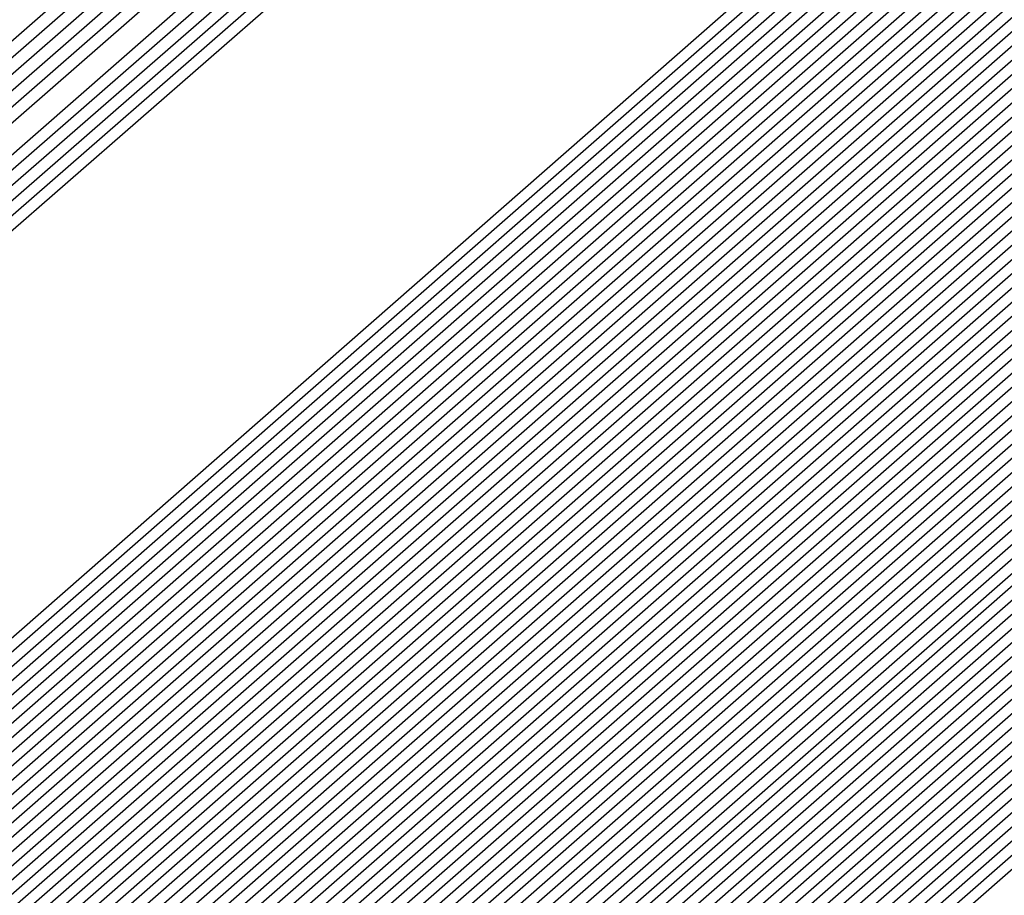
# Model space of a CAD drawing. Extents: x 3249832 to 3255657, y 13789405 to 13793316.
# Tile 993 of 1056: x 3253212.4581 to 3253212.5262, y 13791261.0568 to 13791261.1174. Entities that reach past the tile are written whole.
import ezdxf

# ---------------------------------------------------------------- set-up
doc = ezdxf.new("R2010")
doc.units = 0
doc.header["$LTSCALE"] = 100
doc.header["$MEASUREMENT"] = 0
for name, color, linetype in [('GRATIO_03231_CON', 1, 'CONTINUOUS'), ('GRATIO_0323_ICON', 1, 'CONTINUOUS'), ('TARGETS_EAST', 7, 'CONTINUOUS')]:
    doc.layers.add(name, color=color, linetype=linetype)

# ---------------------------------------------------------------- blocks, each defined once
blk = doc.blocks.new('Gratio_032316_contours')
at = {"layer": 'GRATIO_03231_CON', "color": 1, "linetype": 'Continuous', "flags": 128}
for points in [[(3253179.550267, 13791232.395029), (3253186.874414, 13791238.770013), (3253201.477501, 13791251.518979), (3253219.208231, 13791267.007142), (3253234.457627, 13791280.32933), (3253243.000283, 13791287.791533), (3253246.145111, 13791290.544398), (3253246.584601, 13791290.949743), (3253247.021869, 13791291.379004), (3253250.202537, 13791294.242122), (3253258.882853, 13791301.95866), (3253274.442625, 13791315.738665), (3253292.755901, 13791331.954127), (3253308.320283, 13791345.767528)], [(3253180.165438, 13791232.938016), (3253187.284875, 13791239.131551), (3253201.725162, 13791251.736777), (3253219.339021, 13791267.122277), (3253234.513145, 13791280.378622), (3253243.016437, 13791287.806466), (3253246.146682, 13791290.546762), (3253246.583888, 13791290.950539), (3253247.016449, 13791291.376392), (3253250.166335, 13791294.21318), (3253258.763902, 13791301.857324), (3253274.176051, 13791315.507242), (3253292.315837, 13791331.569332), (3253307.732852, 13791345.251979)], [(3253180.780609, 13791233.481003), (3253187.695336, 13791239.493089), (3253201.972823, 13791251.954576), (3253219.469811, 13791267.237409), (3253234.568663, 13791280.427913), (3253243.03259, 13791287.821399), (3253246.148254, 13791290.549125), (3253246.583174, 13791290.951335), (3253247.01103, 13791291.37378), (3253250.130132, 13791294.184237), (3253258.64495, 13791301.755989), (3253273.909475, 13791315.27582), (3253291.875768, 13791331.184533), (3253307.145422, 13791344.736429)], [(3253181.395779, 13791234.02399), (3253188.105796, 13791239.854627), (3253202.220483, 13791252.172373), (3253219.600605, 13791267.352541), (3253234.62418, 13791280.477205), (3253243.048743, 13791287.836333), (3253246.149825, 13791290.551488), (3253246.582461, 13791290.952131), (3253247.00561, 13791291.371168), (3253250.09393, 13791294.155295), (3253258.525999, 13791301.654654), (3253273.642899, 13791315.044399), (3253291.435703, 13791330.799734), (3253306.557991, 13791344.22088)], [(3253182.62612, 13791235.109965), (3253188.926717, 13791240.577703), (3253202.715805, 13791252.60797), (3253219.862185, 13791267.582808), (3253234.735216, 13791280.575787), (3253243.08105, 13791287.8662), (3253246.152968, 13791290.556214), (3253246.581034, 13791290.953723), (3253246.994771, 13791291.365943), (3253250.021525, 13791294.09741), (3253258.288097, 13791301.451983), (3253273.109746, 13791314.581556), (3253290.555574, 13791330.03014), (3253305.383131, 13791343.18978)]]:
    blk.add_lwpolyline(points, dxfattribs=at)
at = {"layer": 'GRATIO_03231_CON', "color": 5, "linetype": 'Continuous', "flags": 128}
for points in [[(3253178.319926, 13791231.309054), (3253186.053494, 13791238.046937), (3253200.982177, 13791251.083383), (3253218.946651, 13791266.776878), (3253234.346592, 13791280.230748), (3253242.967977, 13791287.761666), (3253246.141969, 13791290.539672), (3253246.586028, 13791290.948151), (3253247.021068, 13791291.373941), (3253250.18182, 13791294.217704), (3253258.80647, 13791301.883558), (3253274.269372, 13791315.565571), (3253292.489554, 13791331.617619), (3253308.022214, 13791345.183537)], [(3253177.704756, 13791230.766067), (3253185.643033, 13791237.685398), (3253200.734516, 13791250.865585), (3253218.815861, 13791266.661746), (3253234.291074, 13791280.181456), (3253242.951823, 13791287.746732), (3253246.140397, 13791290.537309), (3253246.586741, 13791290.947355), (3253247.014362, 13791291.365837), (3253250.12102, 13791294.160915), (3253258.59804, 13791301.695547), (3253273.796257, 13791315.143359), (3253291.704555, 13791330.920638), (3253306.971337, 13791344.254342)], [(3253177.089585, 13791230.22308), (3253185.232573, 13791237.323861), (3253200.486855, 13791250.647788), (3253218.685071, 13791266.546611), (3253234.235555, 13791280.132165), (3253242.93567, 13791287.731799), (3253246.138826, 13791290.534946), (3253246.587455, 13791290.946559), (3253247.007656, 13791291.357733), (3253250.060221, 13791294.104125), (3253258.389611, 13791301.507537), (3253273.323142, 13791314.721148), (3253290.919561, 13791330.223658), (3253305.920461, 13791343.325148)], [(3253176.474414, 13791229.680093), (3253184.822112, 13791236.962323), (3253200.239195, 13791250.429989), (3253218.554281, 13791266.431479), (3253234.180037, 13791280.082873), (3253242.919516, 13791287.716865), (3253246.137255, 13791290.532583), (3253246.588168, 13791290.945763), (3253247.000951, 13791291.349628), (3253249.999421, 13791294.047336), (3253258.181181, 13791301.319527), (3253272.850028, 13791314.298938), (3253290.134562, 13791329.526677), (3253304.869584, 13791342.395954)], [(3253175.244073, 13791228.594119), (3253184.001191, 13791236.239247), (3253199.743873, 13791249.994392), (3253218.292697, 13791266.201212), (3253234.069002, 13791279.984291), (3253242.887209, 13791287.686999), (3253246.134112, 13791290.527856), (3253246.589595, 13791290.944171), (3253246.987539, 13791291.33342), (3253249.877822, 13791293.933757), (3253257.764321, 13791300.943507), (3253271.903798, 13791313.454514), (3253288.564569, 13791328.132716), (3253302.767831, 13791340.537565)], [(3253196.577061, 13791247.036147), (3253203.471051, 13791253.193803), (3253218.759506, 13791266.601258), (3253234.069714, 13791279.984133), (3253242.887716, 13791287.686623), (3253246.134624, 13791290.527313), (3253246.590308, 13791290.943375), (3253246.980833, 13791291.325315), (3253249.817023, 13791293.876967), (3253257.555891, 13791300.755497), (3253271.430682, 13791313.032305), (3253287.77957, 13791327.435736), (3253301.716954, 13791339.608371)], [(3253196.710569, 13791247.152543), (3253203.58621, 13791253.293811), (3253218.83398, 13791266.665582), (3253234.103448, 13791280.012829), (3253242.898008, 13791287.694797), (3253246.136358, 13791290.527838), (3253246.591022, 13791290.942579), (3253246.974128, 13791291.317211), (3253249.756224, 13791293.820178), (3253257.347461, 13791300.567486), (3253270.957567, 13791312.610093), (3253286.994572, 13791326.738755), (3253300.666077, 13791338.679176)], [(3253196.844077, 13791247.26894), (3253203.701371, 13791253.393818), (3253218.908454, 13791266.729905), (3253234.137183, 13791280.041526), (3253242.9083, 13791287.702971), (3253246.138093, 13791290.528363), (3253246.591735, 13791290.941783), (3253246.967422, 13791291.309107), (3253249.695424, 13791293.763388), (3253257.139032, 13791300.379476), (3253270.484453, 13791312.187881), (3253286.209573, 13791326.041774), (3253299.615201, 13791337.749981)], [(3253197.111093, 13791247.501735), (3253203.931691, 13791253.593836), (3253219.057401, 13791266.858547), (3253234.204654, 13791280.09892), (3253242.928884, 13791287.71932), (3253246.141561, 13791290.529414), (3253246.593162, 13791290.940191), (3253246.954011, 13791291.292898), (3253249.573825, 13791293.649809), (3253256.722172, 13791300.003456), (3253269.538223, 13791311.34346), (3253284.63958, 13791324.647813), (3253297.513447, 13791335.891592)], [(3253197.244601, 13791247.618131), (3253204.046851, 13791253.693843), (3253219.131875, 13791266.92287), (3253234.238388, 13791280.127617), (3253242.939176, 13791287.727494), (3253246.143296, 13791290.529939), (3253246.593875, 13791290.939395), (3253246.947305, 13791291.284794), (3253249.513026, 13791293.59302), (3253256.513742, 13791299.815445), (3253269.065109, 13791310.92125), (3253283.854581, 13791323.950833), (3253296.46257, 13791334.962398)], [(3253197.378109, 13791247.734529), (3253204.162012, 13791253.793851), (3253219.206348, 13791266.987193), (3253234.272124, 13791280.156313), (3253242.949468, 13791287.735668), (3253246.14503, 13791290.530465), (3253246.594589, 13791290.9386), (3253246.940599, 13791291.27669), (3253249.452226, 13791293.53623), (3253256.305312, 13791299.627435), (3253268.591994, 13791310.499038), (3253283.069583, 13791323.253852), (3253295.411694, 13791334.033204)], [(3253197.511617, 13791247.850926), (3253204.277171, 13791253.893859), (3253219.280822, 13791267.051512), (3253234.305859, 13791280.18501), (3253242.95976, 13791287.743843), (3253246.146765, 13791290.53099), (3253246.595302, 13791290.937804), (3253246.933893, 13791291.268586), (3253249.391427, 13791293.479441), (3253256.096882, 13791299.439425), (3253268.118879, 13791310.076826), (3253282.284588, 13791322.55687), (3253294.360818, 13791333.104009)], [(3253197.778633, 13791248.083719), (3253204.507492, 13791254.093876), (3253219.429769, 13791267.180159), (3253234.373329, 13791280.242404), (3253242.980343, 13791287.760191), (3253246.150233, 13791290.532041), (3253246.596729, 13791290.936212), (3253246.920482, 13791291.252377), (3253249.269828, 13791293.365862), (3253255.680023, 13791299.063404), (3253267.172648, 13791309.232405), (3253280.714591, 13791321.162909), (3253292.259064, 13791331.24562), (3253298.86322, 13791336.863506)], [(3253197.912141, 13791248.200117), (3253204.622651, 13791254.193883), (3253219.504243, 13791267.244478), (3253234.407064, 13791280.271101), (3253242.990635, 13791287.768365), (3253246.151968, 13791290.532566), (3253246.597442, 13791290.935416), (3253246.913776, 13791291.244273), (3253249.209028, 13791293.309072), (3253255.471593, 13791298.875394), (3253266.699533, 13791308.810193), (3253279.929596, 13791320.465926), (3253291.208188, 13791330.316426), (3253297.66843, 13791335.812021)], [(3253198.045649, 13791248.316514), (3253204.737812, 13791254.293891), (3253219.578716, 13791267.308801), (3253234.440798, 13791280.299798), (3253243.000927, 13791287.77654), (3253246.153702, 13791290.533091), (3253246.598156, 13791290.93462), (3253246.907071, 13791291.236168), (3253249.148229, 13791293.252283), (3253255.263163, 13791298.687384), (3253266.226419, 13791308.387983), (3253279.144597, 13791319.768946), (3253290.157311, 13791329.387232), (3253296.473639, 13791334.760535)], [(3253198.179157, 13791248.43291), (3253204.852971, 13791254.393901), (3253219.65319, 13791267.373124), (3253234.474533, 13791280.328495), (3253243.011219, 13791287.784714), (3253246.155437, 13791290.533616), (3253246.598869, 13791290.933824), (3253246.900365, 13791291.228064), (3253249.087429, 13791293.195493), (3253255.054733, 13791298.499374), (3253265.753304, 13791307.965772), (3253278.359599, 13791319.071965), (3253289.106434, 13791328.458038), (3253295.27885, 13791333.70905)], [(3253198.446173, 13791248.665705), (3253205.083292, 13791254.593916), (3253219.802137, 13791267.501766), (3253234.542003, 13791280.385889), (3253243.031803, 13791287.801062), (3253246.158905, 13791290.534667), (3253246.600296, 13791290.932232), (3253246.886954, 13791291.211856), (3253248.96583, 13791293.081914), (3253254.637874, 13791298.123353), (3253264.807075, 13791307.12135), (3253276.789604, 13791317.678004), (3253287.004681, 13791326.599649), (3253292.889269, 13791331.606079), (3253295.951331, 13791334.070942)], [(3253198.579681, 13791248.782102), (3253205.198453, 13791254.693924), (3253219.876611, 13791267.566089), (3253234.575738, 13791280.414585), (3253243.042095, 13791287.809237), (3253246.16064, 13791290.535192), (3253246.60101, 13791290.931436), (3253246.880248, 13791291.203751), (3253248.905031, 13791293.025125), (3253254.429444, 13791297.935343), (3253264.33396, 13791306.699138), (3253276.004607, 13791316.981023), (3253285.953804, 13791325.670454), (3253291.694479, 13791330.554594), (3253294.7416, 13791333.011419)], [(3253198.713189, 13791248.898498), (3253205.313612, 13791254.793933), (3253219.951085, 13791267.630412), (3253234.609474, 13791280.443283), (3253243.052387, 13791287.817411), (3253246.162374, 13791290.535718), (3253246.601723, 13791290.93064), (3253246.873542, 13791291.195647), (3253248.844232, 13791292.968335), (3253254.221014, 13791297.747333), (3253263.860844, 13791306.276928), (3253275.21961, 13791316.284043), (3253284.902928, 13791324.74126), (3253290.499689, 13791329.503109), (3253293.53187, 13791331.951897)], [(3253198.846697, 13791249.014895), (3253205.428774, 13791254.893941), (3253220.025558, 13791267.694732), (3253234.643209, 13791280.47198), (3253243.062679, 13791287.825585), (3253246.164109, 13791290.536243), (3253246.602436, 13791290.929844), (3253246.866836, 13791291.187543), (3253248.783432, 13791292.911546), (3253254.012584, 13791297.559322), (3253263.387729, 13791305.854716), (3253274.434612, 13791315.58706), (3253283.852051, 13791323.812065), (3253289.304899, 13791328.451623), (3253292.322139, 13791330.892375), (3253295.398785, 13791333.387147)], [(3253199.113713, 13791249.247691), (3253205.659094, 13791255.093956), (3253220.174506, 13791267.823378), (3253234.710679, 13791280.529373), (3253243.083262, 13791287.841934), (3253246.167577, 13791290.537293), (3253246.603863, 13791290.928252), (3253246.853425, 13791291.171334), (3253248.661833, 13791292.797967), (3253253.595725, 13791297.183302), (3253262.4415, 13791305.010294), (3253272.864616, 13791314.193099), (3253281.750298, 13791321.953677), (3253286.915319, 13791326.348653), (3253289.902678, 13791328.77333), (3253293.186926, 13791331.457682)], [(3253199.247221, 13791249.364086), (3253205.774253, 13791255.193966), (3253220.248979, 13791267.887697), (3253234.744414, 13791280.558071), (3253243.093554, 13791287.850108), (3253246.169312, 13791290.537819), (3253246.604577, 13791290.927456), (3253246.846719, 13791291.16323), (3253248.601034, 13791292.741177), (3253253.387295, 13791296.995292), (3253261.968385, 13791304.588083), (3253272.07962, 13791313.496119), (3253280.699421, 13791321.024482), (3253285.720529, 13791325.297167), (3253288.692948, 13791327.713808), (3253292.080997, 13791330.492949), (3253297.619173, 13791335.1971)], [(3253199.380729, 13791249.480484), (3253205.889415, 13791255.293974), (3253220.323453, 13791267.95202), (3253234.778148, 13791280.586767), (3253243.103846, 13791287.858282), (3253246.171046, 13791290.538344), (3253246.60529, 13791290.92666), (3253246.840014, 13791291.155126), (3253248.540234, 13791292.684388), (3253253.178865, 13791296.807282), (3253261.495269, 13791304.165872), (3253271.294621, 13791312.799138), (3253279.648544, 13791320.095288), (3253284.525739, 13791324.245682), (3253287.483217, 13791326.654286), (3253290.975067, 13791329.528217), (3253296.715246, 13791334.410219)], [(3253199.514237, 13791249.596881), (3253206.004574, 13791255.393981), (3253220.397926, 13791268.016343), (3253234.811884, 13791280.615464), (3253243.114138, 13791287.866456), (3253246.172781, 13791290.538869), (3253246.606003, 13791290.925864), (3253246.833308, 13791291.147021), (3253248.479435, 13791292.627598), (3253252.970435, 13791296.619271), (3253261.022155, 13791303.743661), (3253270.509624, 13791312.102158), (3253278.597668, 13791319.166094), (3253283.330949, 13791323.194197), (3253286.273487, 13791325.594763), (3253289.869138, 13791328.563484), (3253295.81132, 13791333.62334)], [(3253199.781252, 13791249.829674), (3253206.234894, 13791255.593998), (3253220.546874, 13791268.144986), (3253234.879353, 13791280.672858), (3253243.134722, 13791287.882805), (3253246.176249, 13791290.53992), (3253246.60743, 13791290.924272), (3253246.819896, 13791291.130813), (3253248.357836, 13791292.514019), (3253252.553575, 13791296.243251), (3253260.075926, 13791302.899239), (3253268.939629, 13791310.708195), (3253276.495915, 13791317.307705), (3253280.941369, 13791321.091226), (3253283.854026, 13791323.475719), (3253287.657279, 13791326.63402), (3253294.003467, 13791332.049579)], [(3253199.91476, 13791249.946072), (3253206.350054, 13791255.694006), (3253220.621347, 13791268.209309), (3253234.913089, 13791280.701555), (3253243.145014, 13791287.890979), (3253246.177984, 13791290.540445), (3253246.608144, 13791290.923477), (3253246.813191, 13791291.122709), (3253248.297036, 13791292.45723), (3253252.345146, 13791296.055241), (3253259.60281, 13791302.477028), (3253268.154633, 13791310.011214), (3253275.445038, 13791316.37851), (3253279.746579, 13791320.03974), (3253282.644295, 13791322.416197), (3253286.55135, 13791325.669287), (3253293.099541, 13791331.2627), (3253300.795214, 13791337.869235)], [(3253200.048268, 13791250.062469), (3253206.465215, 13791255.794014), (3253220.695821, 13791268.273632), (3253234.946824, 13791280.730252), (3253243.155306, 13791287.899153), (3253246.179718, 13791290.540971), (3253246.608857, 13791290.922681), (3253246.806485, 13791291.114604), (3253248.236237, 13791292.40044), (3253252.136716, 13791295.86723), (3253259.129695, 13791302.054816), (3253267.369634, 13791309.314234), (3253274.394161, 13791315.449316), (3253278.551789, 13791318.988255), (3253281.434565, 13791321.356674), (3253285.44542, 13791324.704555), (3253292.195614, 13791330.475819), (3253300.12972, 13791337.290156)], [(3253200.181776, 13791250.178867), (3253206.580374, 13791255.894021), (3253220.770295, 13791268.337951), (3253234.980558, 13791280.758949), (3253243.165597, 13791287.907327), (3253246.181453, 13791290.541496), (3253246.609571, 13791290.921885), (3253246.799779, 13791291.1065), (3253248.175437, 13791292.34365), (3253251.928286, 13791295.67922), (3253258.656581, 13791301.632605), (3253266.584637, 13791308.617253), (3253273.343284, 13791314.520121), (3253277.356999, 13791317.93677), (3253280.224834, 13791320.297152), (3253284.339491, 13791323.739822), (3253291.291688, 13791329.688939), (3253299.464229, 13791336.711079)], [(3253200.448792, 13791250.41166), (3253206.810695, 13791256.094039), (3253220.919242, 13791268.466597), (3253235.048029, 13791280.816343), (3253243.186181, 13791287.923676), (3253246.184922, 13791290.542546), (3253246.610997, 13791290.920293), (3253246.786368, 13791291.090291), (3253248.053838, 13791292.230072), (3253251.511426, 13791295.3032), (3253257.71035, 13791300.788183), (3253265.014642, 13791307.223292), (3253271.241531, 13791312.661733), (3253274.967419, 13791315.833799), (3253277.805373, 13791318.178108), (3253282.127631, 13791321.810358), (3253289.483835, 13791328.115179), (3253298.133244, 13791335.552923)], [(3253200.5823, 13791250.528057), (3253206.925856, 13791256.194046), (3253220.993715, 13791268.530917), (3253235.081764, 13791280.845039), (3253243.196473, 13791287.93185), (3253246.186656, 13791290.543072), (3253246.611711, 13791290.919497), (3253246.779662, 13791291.082187), (3253247.993039, 13791292.173282), (3253251.302996, 13791295.11519), (3253257.237236, 13791300.365972), (3253264.229644, 13791306.52631), (3253270.190655, 13791311.732538), (3253273.772629, 13791314.782314), (3253276.595643, 13791317.118585), (3253281.021702, 13791320.845625), (3253288.579908, 13791327.328299), (3253297.467752, 13791334.973846)], [(3253200.715808, 13791250.644455), (3253207.041015, 13791256.294056), (3253221.068189, 13791268.59524), (3253235.115498, 13791280.873737), (3253243.206765, 13791287.940024), (3253246.18839, 13791290.543597), (3253246.612424, 13791290.918701), (3253246.772956, 13791291.074083), (3253247.93224, 13791292.116492), (3253251.094567, 13791294.927179), (3253256.764121, 13791299.943761), (3253263.444647, 13791305.82933), (3253269.139778, 13791310.803344), (3253272.577839, 13791313.730828), (3253275.385912, 13791316.059063), (3253279.915773, 13791319.880893), (3253287.675982, 13791326.541418), (3253296.802261, 13791334.394769)], [(3253200.849316, 13791250.760851), (3253207.156176, 13791256.394064), (3253221.142663, 13791268.659563), (3253235.149234, 13791280.902434), (3253243.217057, 13791287.948199), (3253246.190125, 13791290.544122), (3253246.613138, 13791290.917905), (3253246.766251, 13791291.065979), (3253247.87144, 13791292.059703), (3253250.886137, 13791294.739169), (3253256.291006, 13791299.52155), (3253262.659648, 13791305.132348), (3253268.088901, 13791309.87415), (3253271.383048, 13791312.679343), (3253274.176182, 13791314.999541), (3253278.809843, 13791318.91616), (3253286.772056, 13791325.754539), (3253296.136767, 13791333.81569)], [(3253201.116332, 13791250.993646), (3253207.386497, 13791256.594079), (3253221.29161, 13791268.788205), (3253235.216703, 13791280.959827), (3253243.237641, 13791287.964547), (3253246.193594, 13791290.545173), (3253246.614564, 13791290.916313), (3253246.752839, 13791291.04977), (3253247.749841, 13791291.946124), (3253250.469277, 13791294.363148), (3253255.344776, 13791298.677128), (3253261.089654, 13791303.738387), (3253265.987148, 13791308.015761), (3253268.993468, 13791310.576372), (3253271.756721, 13791312.880496), (3253276.597984, 13791316.986696), (3253284.964203, 13791324.180778), (3253294.805784, 13791332.657536)], [(3253201.24984, 13791251.110043), (3253207.501656, 13791256.694088), (3253221.366084, 13791268.852528), (3253235.250439, 13791280.988525), (3253243.247933, 13791287.972721), (3253246.195328, 13791290.545698), (3253246.615278, 13791290.915517), (3253246.746134, 13791291.041666), (3253247.689042, 13791291.889334), (3253250.260847, 13791294.175138), (3253254.871662, 13791298.254917), (3253260.304656, 13791303.041406), (3253264.936271, 13791307.086566), (3253267.798678, 13791309.524887), (3253270.54699, 13791311.820974), (3253275.492055, 13791316.021963), (3253284.060277, 13791323.393899), (3253294.140291, 13791332.078457)], [(3253201.383348, 13791251.226439), (3253207.616817, 13791256.794096), (3253221.440557, 13791268.916851), (3253235.284174, 13791281.017221), (3253243.258224, 13791287.980896), (3253246.197062, 13791290.546223), (3253246.615991, 13791290.914721), (3253246.739428, 13791291.033562), (3253247.628242, 13791291.832545), (3253250.052417, 13791293.987128), (3253254.398546, 13791297.832706), (3253259.519659, 13791302.344425), (3253263.885395, 13791306.157372), (3253266.603888, 13791308.473402), (3253269.33726, 13791310.761452), (3253274.386125, 13791315.057231), (3253283.156349, 13791322.607018), (3253293.474799, 13791331.49938)], [(3253201.516856, 13791251.342836), (3253207.731977, 13791256.894104), (3253221.515031, 13791268.98117), (3253235.317908, 13791281.045918), (3253243.268516, 13791287.98907), (3253246.198797, 13791290.546749), (3253246.616705, 13791290.913925), (3253246.732722, 13791291.025457), (3253247.567443, 13791291.775755), (3253249.843988, 13791293.799118), (3253253.925432, 13791297.410495), (3253258.734661, 13791301.647445), (3253262.834518, 13791305.228178), (3253265.409098, 13791307.421916), (3253268.127529, 13791309.701929), (3253273.280196, 13791314.092498), (3253282.252423, 13791321.820138), (3253292.809306, 13791330.920303), (3253301.810882, 13791338.630682)], [(3253201.783872, 13791251.575631), (3253207.962297, 13791257.094121), (3253221.663978, 13791269.109817), (3253235.385379, 13791281.103312), (3253243.2891, 13791288.005418), (3253246.202266, 13791290.547799), (3253246.618132, 13791290.912333), (3253246.719311, 13791291.009249), (3253247.445844, 13791291.662176), (3253249.427128, 13791293.423097), (3253252.979202, 13791296.566073), (3253257.164667, 13791300.253483), (3253260.732765, 13791303.369789), (3253263.019518, 13791305.318945), (3253265.708069, 13791307.582885), (3253271.068337, 13791312.163033), (3253280.44457, 13791320.246378), (3253291.478323, 13791329.762148), (3253300.885471, 13791337.825133)], [(3253201.91738, 13791251.692027), (3253208.077456, 13791257.194129), (3253221.738452, 13791269.174136), (3253235.419113, 13791281.132009), (3253243.299392, 13791288.013593), (3253246.204, 13791290.548325), (3253246.618845, 13791290.911537), (3253246.712605, 13791291.001144), (3253247.385044, 13791291.605387), (3253249.218698, 13791293.235087), (3253252.506087, 13791296.143862), (3253256.379669, 13791299.556502), (3253259.681888, 13791302.440594), (3253261.824728, 13791304.26746), (3253264.498338, 13791306.523363), (3253269.962407, 13791311.198301), (3253279.540643, 13791319.459498), (3253290.812829, 13791329.183071), (3253300.422766, 13791337.422359)], [(3253202.050886, 13791251.808424), (3253208.192618, 13791257.294136), (3253221.812925, 13791269.238459), (3253235.452849, 13791281.160706), (3253243.309684, 13791288.021767), (3253246.205734, 13791290.54885), (3253246.619558, 13791290.910741), (3253246.705899, 13791290.99304), (3253247.324245, 13791291.548597), (3253249.010269, 13791293.047077), (3253252.032972, 13791295.72165), (3253255.594672, 13791298.859521), (3253258.631011, 13791301.5114), (3253260.629938, 13791303.215975), (3253263.288608, 13791305.46384), (3253268.856478, 13791310.233569), (3253278.636718, 13791318.672617), (3253290.147338, 13791328.603992), (3253299.96006, 13791337.019585)], [(3253222.189727, 13791268.956195), (3253208.471011, 13791257.206985), (3253202.184394, 13791251.924823), (3253202.184394, 13791251.924822), (3253208.307777, 13791257.394144), (3253221.887399, 13791269.302782)], [(3253222.336854, 13791269.086923), (3253208.700353, 13791257.408126), (3253202.451409, 13791252.157615), (3253202.45141, 13791252.157615), (3253208.538097, 13791257.594161), (3253222.036346, 13791269.431424)], [(3253222.410417, 13791269.152286), (3253208.815023, 13791257.508695), (3253202.584921, 13791252.274011), (3253202.584918, 13791252.274013), (3253208.653258, 13791257.694169), (3253222.11082, 13791269.495747)], [(3253222.483981, 13791269.217651), (3253208.92969, 13791257.609264), (3253202.718428, 13791252.390411), (3253202.718426, 13791252.39041), (3253208.768418, 13791257.794177), (3253222.185294, 13791269.560071)], [(3253222.557544, 13791269.283014), (3253209.044361, 13791257.709832), (3253202.851936, 13791252.506807), (3253202.851934, 13791252.506806), (3253208.883579, 13791257.894186), (3253222.259767, 13791269.62439)], [(3253222.704671, 13791269.413741), (3253209.273702, 13791257.91097), (3253203.118951, 13791252.739602), (3253203.11895, 13791252.739601), (3253209.113899, 13791258.094202), (3253222.408715, 13791269.753036)], [(3253222.778233, 13791269.479104), (3253209.388373, 13791258.011542), (3253203.252459, 13791252.855998), (3253203.252458, 13791252.855998), (3253209.229059, 13791258.194209), (3253222.483188, 13791269.817355)], [(3253222.851796, 13791269.544469), (3253209.503043, 13791258.112111), (3253203.385966, 13791252.972394), (3253203.385966, 13791252.972394), (3253209.34422, 13791258.294219), (3253222.557662, 13791269.881678)], [(3253222.92536, 13791269.609832), (3253209.617714, 13791258.21268), (3253203.519474, 13791253.08879), (3253203.519474, 13791253.088791), (3253209.459379, 13791258.394226), (3253222.632135, 13791269.946001)], [(3253294.555932, 13791331.784818), (3253282.651333, 13791321.302735), (3253268.603203, 13791309.014447), (3253256.633797, 13791298.600272), (3253249.913733, 13791292.816087), (3253247.407106, 13791290.719974), (3253247.026376, 13791290.445568), (3253246.628672, 13791290.097267), (3253243.849802, 13791287.662521), (3253236.270245, 13791281.099544), (3253223.072487, 13791269.740559), (3253209.847055, 13791258.413819), (3253203.786489, 13791253.321586), (3253203.78649, 13791253.321586), (3253209.689707, 13791258.594234), (3253222.78114, 13791270.074575), (3253235.891608, 13791281.53353), (3253243.79641, 13791288.432975), (3253249.048806, 13791292.998606), (3253256.146548, 13791299.147074), (3253268.135158, 13791309.529006), (3253282.251274, 13791321.730918), (3253294.279297, 13791332.073309)], [(3253294.303412, 13791331.566983), (3253282.46184, 13791321.140397), (3253268.488083, 13791308.917171), (3253256.582029, 13791298.558148), (3253249.897517, 13791292.804611), (3253247.40414, 13791290.719612), (3253247.02543, 13791290.446644), (3253246.629001, 13791290.099378), (3253243.858784, 13791287.672183), (3253236.302787, 13791281.129602), (3253223.14605, 13791269.805922), (3253209.961726, 13791258.514388), (3253203.919997, 13791253.437981), (3253203.919998, 13791253.437982), (3253209.804872, 13791258.694236), (3253222.855652, 13791270.138852), (3253235.925472, 13791281.562076), (3253243.805117, 13791288.439206), (3253249.036009, 13791292.985734), (3253256.097231, 13791299.102201), (3253268.022476, 13791309.42905), (3253282.06389, 13791321.566318), (3253294.028242, 13791331.853946)], [(3253294.050892, 13791331.349147), (3253282.272347, 13791320.978058), (3253268.372959, 13791308.819897), (3253256.53026, 13791298.516025), (3253249.8813, 13791292.793135), (3253247.401173, 13791290.719249), (3253247.024485, 13791290.447721), (3253246.629331, 13791290.101489), (3253243.867765, 13791287.681844), (3253236.335328, 13791281.15966), (3253223.219613, 13791269.871285), (3253210.076396, 13791258.614957), (3253204.053508, 13791253.554381), (3253204.053506, 13791253.554379), (3253209.920037, 13791258.79424), (3253222.930167, 13791270.20313), (3253235.959336, 13791281.590624), (3253243.813823, 13791288.445438), (3253249.023211, 13791292.972861), (3253256.047914, 13791299.057326), (3253267.909792, 13791309.329092), (3253281.876511, 13791321.401718), (3253293.777187, 13791331.634584)], [(3253293.798373, 13791331.131311), (3253282.082854, 13791320.815718), (3253268.257836, 13791308.722622), (3253256.478491, 13791298.473901), (3253249.865083, 13791292.781659), (3253247.398206, 13791290.718887), (3253247.023539, 13791290.448797), (3253246.629661, 13791290.1036), (3253243.876746, 13791287.691505), (3253236.367871, 13791281.189718), (3253223.293177, 13791269.93665), (3253210.191067, 13791258.715525), (3253204.187016, 13791253.670777), (3253204.187014, 13791253.670777), (3253210.035202, 13791258.894242), (3253223.004679, 13791270.267407), (3253235.993201, 13791281.619171), (3253243.82253, 13791288.45167), (3253249.010414, 13791292.959989), (3253255.998597, 13791299.012453), (3253267.79711, 13791309.229136), (3253281.689131, 13791321.237116), (3253293.526131, 13791331.41522)], [(3253281.703867, 13791320.491041), (3253268.027588, 13791308.528072), (3253256.374954, 13791298.389654), (3253249.83265, 13791292.758707), (3253247.392273, 13791290.718163), (3253247.021649, 13791290.45095), (3253246.63032, 13791290.107823), (3253243.894709, 13791287.710827), (3253236.432955, 13791281.249833), (3253223.440304, 13791270.067378), (3253210.420408, 13791258.916665), (3253204.454031, 13791253.903573), (3253204.45403, 13791253.90357), (3253210.265496, 13791259.094286), (3253223.15342, 13791270.396274), (3253236.059978, 13791281.677323), (3253243.494674, 13791288.169109), (3253246.236293, 13791290.558915), (3253246.630942, 13791290.897916), (3253246.976878, 13791291.192818), (3253249.380962, 13791293.27243), (3253255.902209, 13791298.921086), (3253267.57241, 13791309.028745), (3253281.314456, 13791320.907856)], [(3253281.514374, 13791320.328701), (3253267.912464, 13791308.430798), (3253256.323186, 13791298.34753), (3253249.816433, 13791292.747232), (3253247.389307, 13791290.7178), (3253247.020703, 13791290.452026), (3253246.63065, 13791290.109934), (3253243.90369, 13791287.720489), (3253236.465497, 13791281.279891), (3253223.513867, 13791270.132741), (3253210.535079, 13791259.017233), (3253204.587539, 13791254.019969), (3253204.587538, 13791254.019968), (3253210.380657, 13791259.194295), (3253223.22789, 13791270.460601), (3253236.093697, 13791281.706031), (3253243.504926, 13791288.177315), (3253246.237927, 13791290.559532), (3253246.631434, 13791290.897348), (3253246.975681, 13791291.190435), (3253249.366914, 13791293.25849), (3253255.852885, 13791298.876217), (3253267.459724, 13791308.928789), (3253281.127076, 13791320.743256)], [(3253281.324881, 13791320.166363), (3253267.797344, 13791308.333522), (3253256.271417, 13791298.305406), (3253249.800217, 13791292.735756), (3253247.38634, 13791290.717438), (3253247.019758, 13791290.453103), (3253246.630979, 13791290.112045), (3253243.912671, 13791287.73015), (3253236.498039, 13791281.309949), (3253223.587429, 13791270.198103), (3253210.64975, 13791259.117804), (3253204.721046, 13791254.136365), (3253204.721046, 13791254.136365), (3253210.495817, 13791259.294303), (3253223.302356, 13791270.524924), (3253236.127417, 13791281.734739), (3253243.515178, 13791288.185521), (3253246.239562, 13791290.56015), (3253246.631926, 13791290.896781), (3253246.974483, 13791291.188052), (3253249.352866, 13791293.24455), (3253255.803561, 13791298.831348), (3253267.347038, 13791308.828835), (3253280.939697, 13791320.578654)], [(3253281.135387, 13791320.004024), (3253267.68222, 13791308.236247), (3253256.219649, 13791298.263283), (3253249.784, 13791292.72428), (3253247.383374, 13791290.717076), (3253247.018812, 13791290.454179), (3253246.631309, 13791290.114156), (3253243.921652, 13791287.739811), (3253236.530581, 13791281.340006), (3253223.660992, 13791270.263468), (3253210.76442, 13791259.218373), (3253204.854554, 13791254.25276), (3253204.854554, 13791254.252763), (3253210.610976, 13791259.394313), (3253223.376826, 13791270.589251), (3253236.161137, 13791281.763447), (3253243.52543, 13791288.193726), (3253246.241196, 13791290.560768), (3253246.632418, 13791290.896213), (3253246.973286, 13791291.185668), (3253249.338818, 13791293.230609), (3253255.754237, 13791298.786479), (3253267.234354, 13791308.728879), (3253280.752313, 13791320.414054)], [(3253267.451973, 13791308.041697), (3253256.116111, 13791298.179035), (3253249.751567, 13791292.701328), (3253247.377441, 13791290.716351), (3253247.016922, 13791290.456332), (3253246.631968, 13791290.118378), (3253243.939615, 13791287.759133), (3253236.595665, 13791281.400121), (3253223.808119, 13791270.394196), (3253210.993761, 13791259.419512), (3253205.121569, 13791254.485556), (3253205.12157, 13791254.485556), (3253210.841294, 13791259.59433), (3253223.525766, 13791270.717901), (3253236.228576, 13791281.820863), (3253243.545933, 13791288.210138), (3253246.244464, 13791290.562004), (3253246.633402, 13791290.895078), (3253246.970892, 13791291.180901), (3253249.310721, 13791293.202729), (3253255.655588, 13791298.696741), (3253267.008982, 13791308.528971)], [(3253267.336849, 13791307.944423), (3253256.064342, 13791298.136912), (3253249.73535, 13791292.689852), (3253247.374474, 13791290.715989), (3253247.015976, 13791290.457408), (3253246.632298, 13791290.120489), (3253243.948596, 13791287.768794), (3253236.628207, 13791281.430179), (3253223.881683, 13791270.459559), (3253211.108432, 13791259.520081), (3253205.255077, 13791254.601952), (3253205.255078, 13791254.601953), (3253210.956454, 13791259.694338), (3253223.600232, 13791270.782228), (3253236.262295, 13791281.84957), (3253243.556185, 13791288.218343), (3253246.246098, 13791290.562622), (3253246.633894, 13791290.89451), (3253246.969694, 13791291.178518), (3253249.296673, 13791293.188789), (3253255.606265, 13791298.651872), (3253266.896298, 13791308.429015)], [(3253267.221725, 13791307.847149), (3253256.012575, 13791298.094788), (3253249.719134, 13791292.678376), (3253247.371507, 13791290.715627), (3253247.015031, 13791290.458484), (3253246.632628, 13791290.1226), (3253243.957577, 13791287.778456), (3253236.66075, 13791281.460237), (3253223.955246, 13791270.524922), (3253211.223103, 13791259.62065), (3253205.388584, 13791254.718352), (3253205.388586, 13791254.718351), (3253211.071615, 13791259.794345), (3253223.674701, 13791270.846551), (3253236.296016, 13791281.878279), (3253243.566437, 13791288.226549), (3253246.247732, 13791290.56324), (3253246.634385, 13791290.893942), (3253246.968497, 13791291.176134), (3253249.282624, 13791293.174848), (3253255.55694, 13791298.607003), (3253266.783612, 13791308.329061)], [(3253267.106605, 13791307.749872), (3253255.960806, 13791298.052664), (3253249.702917, 13791292.6669), (3253247.368541, 13791290.715265), (3253247.014086, 13791290.459561), (3253246.632957, 13791290.124712), (3253243.966559, 13791287.788117), (3253236.693292, 13791281.490295), (3253224.02881, 13791270.590287), (3253211.337773, 13791259.72122), (3253205.522092, 13791254.834748), (3253205.522094, 13791254.834746), (3253211.186774, 13791259.894355), (3253223.749171, 13791270.910878), (3253236.329735, 13791281.906987), (3253243.576689, 13791288.234755), (3253246.249366, 13791290.563858), (3253246.634877, 13791290.893375), (3253246.9673, 13791291.173751), (3253249.268576, 13791293.160908), (3253255.507616, 13791298.562134), (3253266.670926, 13791308.229105)], [(3253266.876357, 13791307.555324), (3253255.857268, 13791297.968417), (3253249.670483, 13791292.643948), (3253247.362608, 13791290.71454), (3253247.012195, 13791290.461714), (3253246.633616, 13791290.128934), (3253243.984521, 13791287.807439), (3253236.758376, 13791281.55041), (3253224.175936, 13791270.721014), (3253211.567115, 13791259.922358), (3253205.789111, 13791255.067539), (3253205.78911, 13791255.067541), (3253211.417093, 13791260.094372), (3253223.898111, 13791271.039528), (3253236.397174, 13791281.964402), (3253243.597192, 13791288.251166), (3253246.252634, 13791290.565094), (3253246.635861, 13791290.892239), (3253246.964905, 13791291.168984), (3253249.240479, 13791293.133027), (3253255.408968, 13791298.472396), (3253266.445556, 13791308.029197)], [(3253266.761233, 13791307.458048), (3253255.8055, 13791297.926293), (3253249.654267, 13791292.632473), (3253247.359641, 13791290.714178), (3253247.011249, 13791290.46279), (3253246.633946, 13791290.131045), (3253243.993502, 13791287.8171), (3253236.790918, 13791281.580467), (3253224.2495, 13791270.786377), (3253211.681785, 13791260.022928), (3253205.922618, 13791255.183939), (3253205.922618, 13791255.183939), (3253211.532252, 13791260.19438), (3253223.972577, 13791271.103855), (3253236.430893, 13791281.993111), (3253243.607444, 13791288.259371), (3253246.254268, 13791290.565712), (3253246.636353, 13791290.891671), (3253246.963708, 13791291.166601), (3253249.226431, 13791293.119087), (3253255.359643, 13791298.427527), (3253266.33287, 13791307.929241)], [(3253266.64611, 13791307.360774), (3253255.753731, 13791297.884169), (3253249.63805, 13791292.620997), (3253247.356675, 13791290.713816), (3253247.010304, 13791290.463866), (3253246.634276, 13791290.133156), (3253244.002484, 13791287.826761), (3253236.82346, 13791281.610525), (3253224.323063, 13791270.85174), (3253211.796456, 13791260.123497), (3253206.056126, 13791255.300335), (3253206.056126, 13791255.300335), (3253211.647411, 13791260.294389), (3253224.047047, 13791271.168178), (3253236.464614, 13791282.021819), (3253243.617696, 13791288.267577), (3253246.255902, 13791290.566329), (3253246.636845, 13791290.891104), (3253246.962511, 13791291.164217), (3253249.212383, 13791293.105147), (3253255.310319, 13791298.382658), (3253266.220186, 13791307.829287)], [(3253266.530986, 13791307.263499), (3253255.701962, 13791297.842046), (3253249.621834, 13791292.609521), (3253247.353708, 13791290.713453), (3253247.009359, 13791290.464943), (3253246.634605, 13791290.135267), (3253244.011465, 13791287.836423), (3253236.856002, 13791281.640583), (3253224.396627, 13791270.917105), (3253211.911126, 13791260.224066), (3253206.189634, 13791255.416731), (3253206.189634, 13791255.416732), (3253211.762573, 13791260.394397), (3253224.121517, 13791271.232505), (3253236.498333, 13791282.050527), (3253243.627948, 13791288.275783), (3253246.257536, 13791290.566947), (3253246.637337, 13791290.890536), (3253246.961314, 13791291.161834), (3253249.198335, 13791293.091206), (3253255.260994, 13791298.337789), (3253266.1075, 13791307.729333)], [(3253266.300742, 13791307.068949), (3253255.598426, 13791297.757798), (3253249.5894, 13791292.586569), (3253247.347775, 13791290.712729), (3253247.007468, 13791290.467095), (3253246.635265, 13791290.139489), (3253244.029427, 13791287.855745), (3253236.921086, 13791281.700698), (3253224.543752, 13791271.047831), (3253212.140468, 13791260.425205), (3253206.456649, 13791255.649527), (3253206.45665, 13791255.649527), (3253211.992891, 13791260.594414), (3253224.270456, 13791271.361155), (3253236.565772, 13791282.107943), (3253243.648451, 13791288.292194), (3253246.260804, 13791290.568183), (3253246.638321, 13791290.889401), (3253246.958919, 13791291.157067), (3253249.170238, 13791293.063326), (3253255.162346, 13791298.248051), (3253265.88213, 13791307.529423)], [(3253266.185618, 13791306.971675), (3253255.546657, 13791297.715675), (3253249.573183, 13791292.575093), (3253247.344808, 13791290.712367), (3253247.006522, 13791290.468172), (3253246.635594, 13791290.141601), (3253244.038409, 13791287.865406), (3253236.953628, 13791281.730756), (3253224.617315, 13791271.113195), (3253212.255138, 13791260.525774), (3253206.590156, 13791255.765923), (3253206.590158, 13791255.765923), (3253212.10805, 13791260.694424), (3253224.344922, 13791271.425478), (3253236.599492, 13791282.136651), (3253243.658703, 13791288.3004), (3253246.262438, 13791290.568801), (3253246.638812, 13791290.888833), (3253246.957722, 13791291.154684), (3253249.15619, 13791293.049385), (3253255.113022, 13791298.203182), (3253265.769445, 13791307.429467)], [(3253266.070494, 13791306.874399), (3253255.494888, 13791297.673551), (3253249.556967, 13791292.563617), (3253247.341842, 13791290.712004), (3253247.005577, 13791290.469248), (3253246.635924, 13791290.143712), (3253244.04739, 13791287.875067), (3253236.98617, 13791281.760814), (3253224.690879, 13791271.178558), (3253212.369809, 13791260.626345), (3253206.723664, 13791255.882318), (3253206.723666, 13791255.88232), (3253212.22321, 13791260.794431), (3253224.419392, 13791271.489805), (3253236.633212, 13791282.165358), (3253243.668955, 13791288.308605), (3253246.264072, 13791290.569419), (3253246.639304, 13791290.888265), (3253246.956524, 13791291.1523), (3253249.142141, 13791293.035445), (3253255.063697, 13791298.158313), (3253265.656759, 13791307.329513)], [(3253265.955372, 13791306.777124), (3253255.44312, 13791297.631427), (3253249.54075, 13791292.552141), (3253247.338875, 13791290.711642), (3253247.004632, 13791290.470325), (3253246.636254, 13791290.145823), (3253244.056371, 13791287.884728), (3253237.018712, 13791281.790872), (3253224.764442, 13791271.243923), (3253212.48448, 13791260.726913), (3253206.857172, 13791255.998718), (3253206.857174, 13791255.998718), (3253212.338369, 13791260.894441), (3253224.493862, 13791271.554128), (3253236.666931, 13791282.194066), (3253243.679207, 13791288.316811), (3253246.265706, 13791290.570037), (3253246.639796, 13791290.887697), (3253246.955327, 13791291.149917), (3253249.128093, 13791293.021505), (3253255.014373, 13791298.113444), (3253265.544075, 13791307.229559)]]:
    blk.add_lwpolyline(points, dxfattribs=at)
at = {"layer": 'GRATIO_0323_ICON', "color": 7, "linetype": 'Continuous', "flags": 128}
for points in [[(3253175.859244, 13791229.137106), (3253184.411652, 13791236.600784), (3253199.991534, 13791250.212191), (3253218.423487, 13791266.316347), (3253234.12452, 13791280.033582), (3253242.903363, 13791287.701932), (3253246.135684, 13791290.53022), (3253246.588881, 13791290.944967), (3253246.994245, 13791291.341524), (3253249.938622, 13791293.990546), (3253257.972751, 13791301.131516), (3253272.376913, 13791313.876726), (3253289.349564, 13791328.829697), (3253303.818707, 13791341.466759)], [(3253182.01095, 13791234.566977), (3253188.516256, 13791240.216165), (3253202.468144, 13791252.390171), (3253219.731395, 13791267.467676), (3253234.679698, 13791280.526496), (3253243.064897, 13791287.851266), (3253246.151396, 13791290.553851), (3253246.581747, 13791290.952927), (3253247.000191, 13791291.368556), (3253250.057728, 13791294.126352), (3253258.407048, 13791301.553319), (3253273.376322, 13791314.812978), (3253290.995638, 13791330.414939), (3253305.970561, 13791343.705329)], [(3253196.977585, 13791247.385338), (3253203.81653, 13791253.493826), (3253218.982927, 13791266.794228), (3253234.170919, 13791280.070222), (3253242.918592, 13791287.711146), (3253246.139827, 13791290.528889), (3253246.592449, 13791290.940987), (3253246.960716, 13791291.301003), (3253249.634624, 13791293.706599), (3253256.930602, 13791300.191466), (3253270.011338, 13791311.765671), (3253285.424578, 13791325.344794), (3253298.564324, 13791336.820787)], [(3253197.645125, 13791247.967322), (3253204.392332, 13791253.993868), (3253219.355296, 13791267.115835), (3253234.339593, 13791280.213708), (3253242.970052, 13791287.752017), (3253246.148499, 13791290.531515), (3253246.596016, 13791290.937008), (3253246.927188, 13791291.260481), (3253249.330627, 13791293.422651), (3253255.888453, 13791299.251414), (3253267.645763, 13791309.654617), (3253281.499589, 13791321.859889), (3253293.30994, 13791332.174815)], [(3253198.312665, 13791248.549307), (3253204.968133, 13791254.493908), (3253219.727664, 13791267.437447), (3253234.508269, 13791280.357192), (3253243.021511, 13791287.792888), (3253246.157171, 13791290.534142), (3253246.599583, 13791290.933028), (3253246.893659, 13791291.21996), (3253249.02663, 13791293.138704), (3253254.846303, 13791298.311363), (3253265.28019, 13791307.54356), (3253277.574602, 13791318.374985), (3253288.055557, 13791327.528843), (3253294.084059, 13791332.657565)], [(3253198.980205, 13791249.131293), (3253205.543933, 13791254.993949), (3253220.100032, 13791267.759055), (3253234.676943, 13791280.500676), (3253243.07297, 13791287.833759), (3253246.165843, 13791290.536768), (3253246.60315, 13791290.929048), (3253246.860131, 13791291.179438), (3253248.722633, 13791292.854756), (3253253.804154, 13791297.371312), (3253262.914614, 13791305.432505), (3253273.649615, 13791314.89008), (3253282.801174, 13791322.882871), (3253288.110109, 13791327.400138), (3253291.112409, 13791329.832853), (3253294.292856, 13791332.422414)], [(3253199.647745, 13791249.713279), (3253206.119735, 13791255.493989), (3253220.4724, 13791268.080666), (3253234.845619, 13791280.644161), (3253243.12443, 13791287.87463), (3253246.174515, 13791290.539395), (3253246.606717, 13791290.925068), (3253246.826602, 13791291.138917), (3253248.418635, 13791292.570809), (3253252.762005, 13791296.431261), (3253260.54904, 13791303.321449), (3253269.724626, 13791311.405175), (3253277.546791, 13791318.236899), (3253282.136159, 13791322.142711), (3253285.063756, 13791324.535241), (3253288.763208, 13791327.598752), (3253294.907393, 13791332.836459)], [(3253200.315284, 13791250.295262), (3253206.695535, 13791255.994031), (3253220.844768, 13791268.402274), (3253235.014293, 13791280.787646), (3253243.175889, 13791287.915502), (3253246.183187, 13791290.542021), (3253246.610284, 13791290.921089), (3253246.793074, 13791291.098396), (3253248.114638, 13791292.286861), (3253251.719856, 13791295.49121), (3253258.183466, 13791301.210395), (3253265.799639, 13791307.920272), (3253272.292408, 13791313.590927), (3253276.162209, 13791316.885284), (3253279.015104, 13791319.23763), (3253283.233561, 13791322.77509), (3253290.387762, 13791328.902059), (3253298.798737, 13791336.132002)], [(3253200.982824, 13791250.877248), (3253207.271336, 13791256.494071), (3253221.217136, 13791268.723886), (3253235.182969, 13791280.93113), (3253243.227349, 13791287.956373), (3253246.191859, 13791290.544648), (3253246.613851, 13791290.917109), (3253246.759545, 13791291.057874), (3253247.810641, 13791292.002913), (3253250.677707, 13791294.551159), (3253255.817891, 13791299.099339), (3253261.874652, 13791304.435368), (3253267.038025, 13791308.944955), (3253270.188258, 13791311.627858), (3253272.966451, 13791313.940019), (3253277.703914, 13791317.951428), (3253285.868129, 13791324.967658), (3253295.471276, 13791333.236613)], [(3253201.650364, 13791251.459234), (3253207.847138, 13791256.994112), (3253221.589505, 13791269.045494), (3253235.351644, 13791281.074615), (3253243.278808, 13791287.997244), (3253246.200531, 13791290.547274), (3253246.617418, 13791290.913129), (3253246.726017, 13791291.017353), (3253247.506643, 13791291.718966), (3253249.635558, 13791293.611107), (3253253.452317, 13791296.988284), (3253257.949664, 13791300.950463), (3253261.783641, 13791304.298983), (3253264.214308, 13791306.370431), (3253266.917799, 13791308.642407), (3253272.174266, 13791313.127766), (3253281.348498, 13791321.033258), (3253292.143814, 13791330.341225), (3253301.348177, 13791338.227907)], [(3253222.263291, 13791269.021558), (3253208.585682, 13791257.307554), (3253202.317902, 13791252.041219), (3253202.317902, 13791252.041219), (3253208.422938, 13791257.494154), (3253221.961873, 13791269.367105)], [(3253222.631108, 13791269.348376), (3253209.159031, 13791257.810401), (3253202.985444, 13791252.623202), (3253202.985442, 13791252.623203), (3253208.998738, 13791257.994194), (3253222.334241, 13791269.688713)], [(3253294.808451, 13791332.002654), (3253282.840827, 13791321.465075), (3253268.718327, 13791309.111721), (3253256.685565, 13791298.642396), (3253249.92995, 13791292.827563), (3253247.410073, 13791290.720336), (3253247.027321, 13791290.444492), (3253246.628342, 13791290.095156), (3253243.840821, 13791287.65286), (3253236.237703, 13791281.069487), (3253222.998923, 13791269.675195), (3253209.732385, 13791258.313249), (3253203.652982, 13791253.20519), (3253203.652982, 13791253.205189), (3253209.574542, 13791258.494232), (3253222.706628, 13791270.010298), (3253235.857744, 13791281.504982), (3253243.787703, 13791288.426743), (3253249.061604, 13791293.011479), (3253256.195865, 13791299.191949), (3253268.247842, 13791309.628962), (3253282.438653, 13791321.895519), (3253294.530352, 13791332.292673)], [(3253281.89336, 13791320.65338), (3253268.142712, 13791308.625346), (3253256.426723, 13791298.431777), (3253249.848867, 13791292.770183), (3253247.39524, 13791290.718525), (3253247.022594, 13791290.449873), (3253246.62999, 13791290.105711), (3253243.885727, 13791287.701166), (3253236.400413, 13791281.219776), (3253223.36674, 13791270.002013), (3253210.305738, 13791258.816096), (3253204.320523, 13791253.787173), (3253204.320522, 13791253.787174), (3253210.150337, 13791258.994278), (3253223.078951, 13791270.331951), (3253236.026258, 13791281.648614), (3253243.484422, 13791288.160904), (3253246.234659, 13791290.558297), (3253246.63045, 13791290.898484), (3253246.978075, 13791291.195202), (3253249.395011, 13791293.286371), (3253255.951534, 13791298.965955), (3253267.685094, 13791309.128699), (3253281.501835, 13791321.072455)], [(3253280.945894, 13791319.841684), (3253267.567096, 13791308.138973), (3253256.16788, 13791298.221159), (3253249.767783, 13791292.712804), (3253247.380407, 13791290.716714), (3253247.017867, 13791290.455255), (3253246.631639, 13791290.116267), (3253243.930634, 13791287.749472), (3253236.563123, 13791281.370064), (3253223.734556, 13791270.328831), (3253210.879091, 13791259.318942), (3253204.988061, 13791254.36916), (3253204.988062, 13791254.369158), (3253210.726135, 13791259.49432), (3253223.451296, 13791270.653578), (3253236.194856, 13791281.792155), (3253243.535681, 13791288.201932), (3253246.24283, 13791290.561386), (3253246.63291, 13791290.895645), (3253246.972089, 13791291.183285), (3253249.324769, 13791293.216669), (3253255.704912, 13791298.74161), (3253267.121668, 13791308.628925), (3253280.564934, 13791320.249454)], [(3253266.991481, 13791307.652598), (3253255.909037, 13791298.01054), (3253249.6867, 13791292.655425), (3253247.365574, 13791290.714902), (3253247.01314, 13791290.460637), (3253246.633287, 13791290.126823), (3253243.97554, 13791287.797778), (3253236.725834, 13791281.520353), (3253224.102373, 13791270.655649), (3253211.452444, 13791259.821789), (3253205.655603, 13791254.951144), (3253205.655602, 13791254.951144), (3253211.301934, 13791259.994362), (3253223.823641, 13791270.975201), (3253236.363455, 13791281.935695), (3253243.58694, 13791288.24296), (3253246.251, 13791290.564476), (3253246.635369, 13791290.892807), (3253246.966103, 13791291.171368), (3253249.254528, 13791293.146968), (3253255.458291, 13791298.517265), (3253266.558242, 13791308.129151)], [(3253266.415864, 13791307.166223), (3253255.650194, 13791297.799922), (3253249.605617, 13791292.598045), (3253247.350742, 13791290.713091), (3253247.008413, 13791290.466019), (3253246.634935, 13791290.137378), (3253244.020446, 13791287.846084), (3253236.888544, 13791281.670641), (3253224.470188, 13791270.982468), (3253212.025797, 13791260.324637), (3253206.323141, 13791255.533131), (3253206.323142, 13791255.53313), (3253211.877732, 13791260.494407), (3253224.195986, 13791271.296828), (3253236.532053, 13791282.079234), (3253243.6382, 13791288.283988), (3253246.25917, 13791290.567565), (3253246.637829, 13791290.889968), (3253246.960116, 13791291.15945), (3253249.184286, 13791293.077266), (3253255.21167, 13791298.29292), (3253265.994814, 13791307.629377)], [(3253265.840248, 13791306.67985), (3253255.391351, 13791297.589303), (3253249.524534, 13791292.540666), (3253247.335909, 13791290.71128), (3253247.003686, 13791290.471401), (3253246.636583, 13791290.147934), (3253244.065352, 13791287.894389), (3253237.051254, 13791281.820929), (3253224.838006, 13791271.309286), (3253212.59915, 13791260.827482), (3253206.990679, 13791256.115114), (3253206.990682, 13791256.115115), (3253212.45353, 13791260.994449), (3253224.568332, 13791271.618455), (3253236.700651, 13791282.222775), (3253243.689459, 13791288.325016), (3253246.267341, 13791290.570655), (3253246.640288, 13791290.88713), (3253246.95413, 13791291.147533), (3253249.114045, 13791293.007565), (3253254.965049, 13791298.068575), (3253265.431389, 13791307.129603)]]:
    blk.add_lwpolyline(points, dxfattribs=at)

msp = doc.modelspace()

# ---------------------------------------------------------------- block references
at = {"layer": 'TARGETS_EAST'}
msp.add_blockref('Gratio_032316_contours', (0, 0), dxfattribs=at)

doc.saveas('drawing.dxf')
